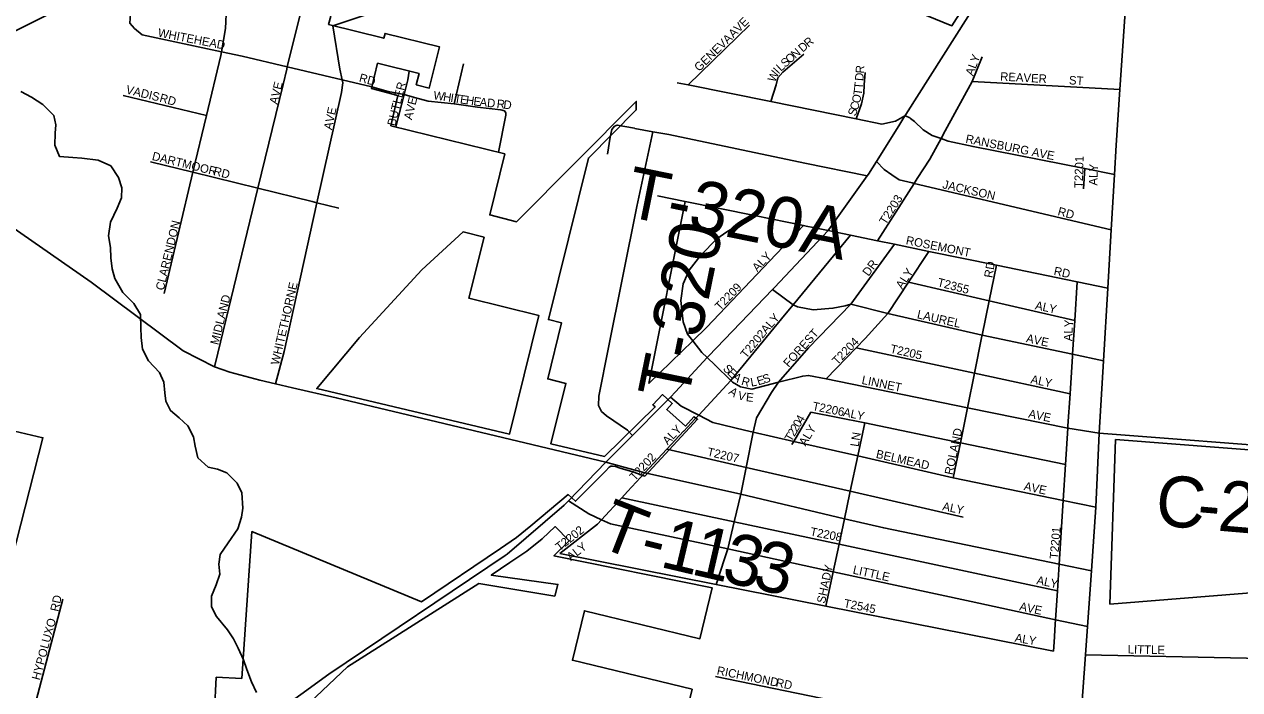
# Model space of a CAD drawing. Extents: x 0 to 34, y -6.2 to 22.
# Drawn here: x 3.469 to 4.825, y 15.73 to 16.473 of the extents above; entities that cross this region are included whole.
import ezdxf

# ---------------------------------------------------------------- set-up
doc = ezdxf.new("R2010")
doc.units = 0
for name, color, linetype in [('GM_X_City_Street', 7, 'Continuous'), ('GM_X_City_Street_Text', 7, 'Continuous'), ('GM_X_Corporation', 7, 'Continuous'), ('GM_X_County_Road', 7, 'Continuous'), ('GM_X_County_Road_Text', 7, 'Continuous'), ('GM_X_Minor_River', 7, 'Continuous'), ('GM_X_Township_Road', 7, 'Continuous'), ('GM_X_Township_Road_Text', 7, 'Continuous'), ('GM_X_Township_Subdivision', 7, 'Continuous'), ('GM_X_Township_Subdivision_Text', 7, 'Continuous'), ('GM_X_US_Route', 7, 'Continuous')]:
    doc.layers.add(name, color=color, linetype=linetype)

msp = doc.modelspace()

# ---------------------------------------------------------------- linework, layer by layer
at = {"layer": 'GM_X_City_Street'}
for points in [[(2.7729, 16.5519), (2.8337, 16.5435), (2.8356, 16.5433), (2.8909, 16.5355), (2.945, 16.5278), (2.947, 16.5274), (3.0124, 16.5131), (3.084, 16.4968), (3.154, 16.482), (3.2257, 16.4662), (3.2274, 16.4658), (3.2967, 16.4497), (3.3626, 16.4344), (3.3816, 16.4312), (3.3873, 16.4304), (3.393, 16.432), (3.5405, 16.5065), (3.598, 16.5257), (3.6232, 16.5341), (3.6861, 16.5559), (3.7855, 16.5903)], [(3.5918, 16.4677), (3.5868, 16.4737), (3.5874, 16.4843), (3.5924, 16.5017), (3.5972, 16.5141), (3.5986, 16.5232), (3.598, 16.5257), (3.5854, 16.5775), (3.5841, 16.5829)], [(3.625, 16.1721), (3.6571, 16.3074), (3.6721, 16.3706), (3.6881, 16.4378), (3.6888, 16.4418), (3.6934, 16.4677), (3.6945, 16.4916)], [(3.7576, 16.4053), (3.7617, 16.4223), (3.7623, 16.4249), (3.777, 16.485)], [(3.7491, 16.0715), (3.7587, 16.1076), (3.7954, 16.2734), (3.8227, 16.3965), (3.8244, 16.4071), (3.8237, 16.4104), (3.821, 16.4223), (3.813, 16.4707)], [(3.5918, 16.4677), (3.6003, 16.4606), (3.6888, 16.4418), (3.7119, 16.4369), (3.7623, 16.4249), (3.8237, 16.4104), (3.8565, 16.4026)], [(3.8926, 16.3941), (3.8969, 16.4106), (3.8983, 16.4202)], [(3.6811, 16.0904), (3.6847, 16.1056), (3.7294, 16.2896), (3.7576, 16.4053)], [(3.5792, 16.3929), (3.6721, 16.3706)], [(3.3367, 16.3284), (3.3383, 16.3274), (3.3655, 16.3088), (3.5434, 16.1849), (3.6463, 16.1082), (3.6811, 16.0904), (3.6983, 16.0843), (3.7318, 16.0755), (3.7491, 16.0715), (3.768, 16.0671)], [(3.6099, 16.3191), (3.6571, 16.3074), (3.7294, 16.2896), (3.7899, 16.2747)], [(3.7899, 16.2747), (3.7899, 16.2747), (3.7954, 16.2734), (3.8199, 16.2673)], [(3.768, 16.0671), (3.8169, 16.0558), (3.8885, 16.0388), (4.1176, 15.9838)], [(4.1417, 15.9511), (4.1612, 15.9721), (4.1858, 15.9984), (4.2044, 16.0184), (4.2046, 16.0186)], [(4.1176, 15.9838), (4.1392, 15.9781), (4.1559, 15.9735)], [(3.4823, 15.7179), (3.5118, 15.831)]]:
    msp.add_lwpolyline(points, dxfattribs=at)
at = {"layer": 'GM_X_Corporation'}
for points in [[(4.3176, 16.5469), (4.5035, 16.4708), (4.542, 16.5318)], [(3.6812, 15.7062), (3.6831, 15.7441), (3.7115, 15.7427), (3.7228, 15.9065), (3.912, 15.8283), (4.0001, 15.8877), (4.018, 15.8998), (4.0339, 15.9129), (4.0754, 15.9479), (4.0838, 15.9403), (4.1171, 15.9739), (4.1214, 15.9784), (4.1231, 15.9795), (4.125, 15.9797), (4.1284, 15.9791), (4.1337, 15.9773), (4.1477, 15.9731), (4.1611, 15.9685), (4.22, 16.0319), (4.2159, 16.0346), (4.2064, 16.0243), (4.1855, 16.0426), (4.1917, 16.0493), (4.1809, 16.0594), (4.1699, 16.0481), (4.1728, 16.0456), (4.1161, 15.9904), (4.0564, 16.0044), (4.073, 16.0719), (4.0528, 16.0769), (4.0683, 16.1394), (4.0536, 16.143), (4.0982, 16.3233), (4.1516, 16.377), (4.1516, 16.3864), (4.018, 16.2522), (3.9881, 16.2599), (4.0049, 16.3279), (3.8778, 16.3594), (3.8856, 16.3932), (3.8561, 16.401), (3.863, 16.429), (3.9093, 16.4175), (3.9062, 16.405), (3.9206, 16.4014), (3.932, 16.4474), (3.8713, 16.4624), (3.8699, 16.4569), (3.8084, 16.4721), (3.8107, 16.4814)], [(5.3343, 15.959), (4.6861, 16.0091), (4.6798, 15.8257), (10.0896, 16.2612)], [(3.843, 16.1232), (3.9124, 16.1984), (3.9583, 16.241), (3.9818, 16.235), (3.9649, 16.1669), (4.043, 16.1476), (4.0103, 16.0153), (3.7951, 16.066), (3.843, 16.1232)], [(3.2761, 16.0429), (3.4558, 16.0092), (3.4582, 16.0184), (3.4898, 16.0113), (3.42, 15.7396), (3.3349, 15.7603), (3.3396, 15.7888), (3.3138, 15.7949), (3.3072, 15.7671), (3.2156, 15.7889), (3.2761, 16.0429)], [(4.1923, 15.642), (4.2138, 15.7306), (4.0803, 15.763), (4.0937, 15.8182), (4.2225, 15.787), (4.2363, 15.8437), (4.0597, 15.8795), (4.0768, 15.8963), (4.0611, 15.9122), (4.0464, 15.8986), (4.0294, 15.8846), (4.0107, 15.872), (3.9897, 15.8578), (4.0642, 15.8476), (4.0607, 15.8346), (3.9759, 15.8485), (3.8294, 15.7556), (3.7245, 15.6564)]]:
    msp.add_lwpolyline(points, dxfattribs=at)
at = {"layer": 'GM_X_County_Road'}
for points in [[(4.6447, 15.6615), (4.6525, 15.7691), (4.6548, 15.8005), (4.6593, 15.8627), (4.6641, 15.9338), (4.6679, 16.0162), (4.6726, 16.0972), (4.6774, 16.1782), (4.6812, 16.2431), (4.6848, 16.305), (4.6867, 16.3376), (4.691, 16.3996), (4.6988, 16.5137), (4.7038, 16.5863), (4.7102, 16.6935), (4.7133, 16.7483)], [(4.6679, 16.0162), (4.8993, 15.9984)]]:
    msp.add_lwpolyline(points, dxfattribs=at)
at = {"layer": 'GM_X_Minor_River'}
for points in [[(3.7023, 15.7869), (3.6956, 15.7969), (3.6833, 15.8118), (3.6778, 15.8225), (3.6779, 15.8343), (3.683, 15.8472), (3.687, 15.8589), (3.686, 15.8703), (3.6876, 15.8809), (3.6962, 15.8941), (3.707, 15.9095), (3.7113, 15.9227), (3.7126, 15.9326), (3.7117, 15.9497), (3.7065, 15.9604), (3.695, 15.9719), (3.6844, 15.9763), (3.6742, 15.9783), (3.6626, 15.9887), (3.6597, 16.0017), (3.6576, 16.0123), (3.6513, 16.0246), (3.6416, 16.0334), (3.6319, 16.0415), (3.6267, 16.0519), (3.6257, 16.0614), (3.6247, 16.0732), (3.6196, 16.0842), (3.6076, 16.0969), (3.601, 16.1099), (3.5992, 16.1232), (3.599, 16.1343), (3.5985, 16.1487), (3.591, 16.161), (3.5787, 16.1733), (3.5698, 16.189), (3.5669, 16.1996), (3.5656, 16.2118), (3.565, 16.2236), (3.5629, 16.2365), (3.565, 16.2517), (3.5724, 16.2672), (3.5775, 16.2789), (3.5776, 16.2899), (3.574, 16.3017), (3.5655, 16.3147), (3.5512, 16.321), (3.533, 16.3231), (3.5232, 16.324), (3.5084, 16.325), (3.5029, 16.3376), (3.5034, 16.3509), (3.504, 16.3604), (3.5018, 16.3707), (3.4895, 16.383), (3.4771, 16.3911), (3.465, 16.3974)], [(3.728, 15.7269), (3.7225, 15.7388), (3.7173, 15.7525), (3.7133, 15.7636), (3.7074, 15.7766), (3.7023, 15.7869)]]:
    msp.add_lwpolyline(points, dxfattribs=at)
at = {"layer": 'GM_X_Township_Road'}
for points in [[(4.1475, 16.0139), (4.1419, 16.0198), (4.1184, 16.0358), (4.1127, 16.0406), (4.1095, 16.0472), (4.1096, 16.0577), (4.1204, 16.1121), (4.1521, 16.2694), (4.1701, 16.3527)], [(4.1194, 16.3278), (4.1223, 16.3464), (4.1243, 16.3551), (4.1274, 16.3589), (4.1304, 16.36), (4.1495, 16.3565)], [(4.1495, 16.3565), (4.1499, 16.3564), (4.1701, 16.3527), (4.1879, 16.3495), (4.3396, 16.3177), (4.4092, 16.3034)], [(4.1559, 15.9735), (4.1612, 15.9721), (4.1629, 15.9716), (4.268, 15.9483), (4.3837, 15.9209), (4.4275, 15.9106), (4.6232, 15.8702), (4.6593, 15.8627)]]:
    msp.add_lwpolyline(points, dxfattribs=at)
at = {"layer": 'GM_X_Township_Subdivision'}
for points in [[(3.813, 16.4707), (3.8734, 16.4908), (3.9166, 16.5052), (4.0669, 16.5577), (4.0804, 16.5623), (4.1491, 16.5855)], [(4.2093, 16.4049), (4.2777, 16.4717)], [(4.3017, 16.3862), (4.3075, 16.405), (4.3095, 16.4129), (4.3149, 16.419), (4.3386, 16.4393)], [(4.4961, 16.3536), (4.5262, 16.4086), (4.5375, 16.4363)], [(3.9486, 16.3838), (3.9589, 16.4285)], [(4.3968, 16.3669), (4.4027, 16.3837), (4.4054, 16.3955), (4.4059, 16.405), (4.4067, 16.4186)], [(3.8565, 16.4026), (3.875, 16.3977), (3.8926, 16.3941), (3.9042, 16.391), (3.9195, 16.3869), (3.9486, 16.3838), (3.9743, 16.38), (4.0006, 16.3771), (4.0044, 16.376)], [(4.1971, 16.4073), (4.2093, 16.4049), (4.3017, 16.3862), (4.3968, 16.3669), (4.4256, 16.3611), (4.4405, 16.3644), (4.4512, 16.3702), (4.452, 16.3702), (4.4566, 16.3682), (4.4574, 16.3675)], [(4.5262, 16.4086), (4.691, 16.3996)], [(3.8834, 16.358), (3.8926, 16.3941)], [(3.998, 16.3297), (4.0062, 16.3711), (4.0062, 16.3736), (4.0044, 16.376)], [(4.4574, 16.3675), (4.4617, 16.3639), (4.4715, 16.3547), (4.4817, 16.3485), (4.4915, 16.3451), (4.4995, 16.3423), (4.5272, 16.336), (4.6519, 16.3115), (4.6848, 16.305)], [(4.465, 16.3003), (4.4789, 16.3219), (4.4915, 16.3451), (4.4961, 16.3535), (4.4961, 16.3536)], [(4.4193, 16.3194), (4.4279, 16.3105), (4.4366, 16.3044), (4.4449, 16.299), (4.4593, 16.2955), (4.4616, 16.2949), (4.6812, 16.2431)], [(4.6502, 16.2891), (4.6519, 16.3115)], [(4.4207, 16.2309), (4.4616, 16.2949), (4.465, 16.3003), (4.465, 16.3003)], [(4.1752, 16.2813), (4.2062, 16.2749), (4.2835, 16.2591), (4.338, 16.2479), (4.341, 16.2473)], [(4.1657, 16.0719), (4.2062, 16.2749)], [(4.2395, 16.0921), (4.2306, 16.1007), (4.2248, 16.1064), (4.2145, 16.1192), (4.2086, 16.1267), (4.2038, 16.1404), (4.2013, 16.1644), (4.2037, 16.183), (4.2107, 16.1981), (4.2237, 16.2148), (4.2413, 16.2332), (4.2524, 16.2411), (4.265, 16.2483), (4.2835, 16.2591)], [(4.1657, 16.0719), (4.2145, 16.1192), (4.2303, 16.1345), (4.3003, 16.2081), (4.338, 16.2479)], [(4.341, 16.2473), (4.349, 16.2457), (4.3654, 16.2423), (4.3906, 16.2371), (4.4207, 16.2309), (4.4395, 16.2271), (4.4777, 16.2192), (4.5532, 16.2037), (4.6433, 16.1852), (4.6774, 16.1782)], [(4.25, 15.8761), (4.2536, 15.8872), (4.2608, 15.9175), (4.268, 15.9483), (4.2741, 15.9782), (4.282, 16.0174), (4.2856, 16.0335), (4.3022, 16.0618), (4.3103, 16.0734), (4.3436, 16.1116), (4.3908, 16.1601), (4.4395, 16.2271)], [(4.3188, 16.1501), (4.3267, 16.1596), (4.3906, 16.2371)], [(4.3635, 16.0768), (4.3967, 16.1115), (4.4067, 16.1218), (4.4322, 16.1499), (4.4322, 16.1499), (4.4551, 16.1848), (4.4777, 16.2192)], [(4.5371, 16.1247), (4.5374, 16.1258), (4.5451, 16.164), (4.5532, 16.2037)], [(4.3033, 16.1766), (4.3267, 16.1596), (4.3314, 16.1573), (4.3489, 16.1541), (4.3709, 16.1558), (4.3846, 16.1584), (4.3908, 16.1601), (4.4322, 16.1499), (4.5374, 16.1258), (4.6381, 16.1045), (4.6726, 16.0972)], [(4.4551, 16.1848), (4.5451, 16.164), (4.6405, 16.1419)], [(4.638, 16.1021), (4.6381, 16.1045), (4.6405, 16.1419), (4.6433, 16.1852)], [(4.2046, 16.0186), (4.217, 16.0319), (4.2212, 16.0365), (4.2569, 16.0751), (4.3188, 16.1501), (4.3188, 16.1501)], [(4.5051, 15.9666), (4.513, 16.0057), (4.5209, 16.0447), (4.5287, 16.0832), (4.5371, 16.1247)], [(4.3967, 16.1115), (4.5287, 16.0832), (4.6353, 16.0603)], [(4.3103, 16.0734), (4.2806, 16.0653), (4.2677, 16.0681), (4.2587, 16.0734), (4.2569, 16.0751), (4.2395, 16.0921), (4.2395, 16.0921)], [(4.6329, 16.0223), (4.633, 16.0244), (4.6353, 16.0603), (4.638, 16.1021)], [(4.3103, 16.0734), (4.3373, 16.0801), (4.3438, 16.0808), (4.3635, 16.0768), (4.5209, 16.0447), (4.6329, 16.0219), (4.6679, 16.0162)], [(4.1897, 16.0565), (4.2017, 16.0466), (4.2212, 16.0365), (4.237, 16.0283), (4.2724, 16.0197), (4.282, 16.0174), (4.3271, 16.0072), (4.3985, 15.9909), (4.5051, 15.9666), (4.6277, 15.9413), (4.6641, 15.9338)], [(4.3251, 16.0038), (4.3271, 16.0072), (4.3461, 16.0397)], [(4.3461, 16.0397), (4.4064, 16.0278), (4.513, 16.0057), (4.6303, 15.9814)], [(4.3899, 15.9499), (4.3902, 15.9516), (4.3985, 15.9909), (4.4064, 16.0278)], [(4.6189, 15.803), (4.6189, 15.8032), (4.6192, 15.8082), (4.6213, 15.8406), (4.6232, 15.8702), (4.6277, 15.9413), (4.6303, 15.9814), (4.6329, 16.0219), (4.6329, 16.0223)], [(4.1858, 15.9984), (4.2741, 15.9782), (4.3902, 15.9516), (4.5163, 15.9228)], [(4.0663, 15.8822), (4.1083, 15.9149), (4.1128, 15.9198), (4.1354, 15.9442), (4.1417, 15.9511)], [(4.1354, 15.9442), (4.2608, 15.9175), (4.3777, 15.8926), (4.6213, 15.8406)], [(4.3631, 15.8234), (4.3712, 15.8618), (4.3777, 15.8926), (4.3837, 15.9209), (4.3899, 15.9499)], [(4.0758, 15.9408), (4.0986, 15.9265), (4.1128, 15.9198), (4.1227, 15.9152), (4.2536, 15.8872), (4.3712, 15.8618), (4.5252, 15.8285), (4.6192, 15.8082), (4.6548, 15.8005)], [(4.0663, 15.8822), (4.2408, 15.8476), (4.3631, 15.8234), (4.617, 15.7731)], [(4.2408, 15.8476), (4.25, 15.8761)], [(4.6176, 15.783), (4.6176, 15.7831), (4.6189, 15.803)], [(4.617, 15.7731), (4.6176, 15.783)], [(4.6525, 15.7691), (5.0116, 15.7617), (5.0653, 15.7662), (5.0759, 15.7673), (5.0865, 15.7649)], [(4.2398, 15.7448), (4.6447, 15.6615)]]:
    msp.add_lwpolyline(points, dxfattribs=at)
at = {"layer": 'GM_X_US_Route'}
for points in [[(4.1953, 16.0625), (4.2306, 16.1007), (4.2321, 16.1024), (4.3033, 16.1766), (4.3056, 16.179), (4.3654, 16.2423), (4.3664, 16.2434), (4.4092, 16.3034), (4.4105, 16.3054), (4.4193, 16.3194), (4.4444, 16.3594), (4.4512, 16.3702), (4.4522, 16.3719), (4.5483, 16.524), (4.5501, 16.5268), (4.57, 16.5604), (4.592, 16.5974), (4.6558, 16.7049), (4.6682, 16.7256), (4.6693, 16.7276), (4.7116, 16.8001), (4.7116, 16.8001)], [(4.1813, 16.048), (4.1897, 16.0565), (4.1953, 16.0625)], [(4.1176, 15.9838), (4.1475, 16.0139), (4.1813, 16.048)], [(4.0751, 15.9401), (4.0758, 15.9408), (4.1176, 15.9838)], [(3.746, 15.7022), (3.8087, 15.7473), (4.0054, 15.8798), (4.0077, 15.8813), (4.071, 15.936), (4.0751, 15.9401)]]:
    msp.add_lwpolyline(points, dxfattribs=at)

# ---------------------------------------------------------------- texts
at = {"layer": 'GM_X_City_Street_Text'}
for s, rotation, p in [('WHITEHEAD', 348.9594, (3.6174, 16.4589)), ('RD', 344.4853, (3.8417, 16.4088)), ('VADIS', 346.2954, (3.5817, 16.3955)), ('AVE', 75.9637, (3.7512, 16.3826)), ('RD', 344.4822, (3.6192, 16.3863)), ('AVE', 77.9042, (3.812, 16.3542)), ('DARTMOOR', 346.1382, (3.6108, 16.3213)), ('RD', 345.2649, (3.6792, 16.3047)), ('CLARENDON', 76.6071, (3.6245, 16.175)), ('WHITETHORNE', 77.0453, (3.7529, 16.0918)), ('MIDLAND', 75.9646, (3.6854, 16.1142)), ('ALY', 46.3964, (4.1866, 16.0025)), ('T2202', 47.2057, (4.15, 15.9625)), ('RD', 77.4789, (3.507, 15.8167)), ('LUXO', 74.5385, (3.4954, 15.7751)), ('HYPO', 74.8724, (3.4862, 15.7401))]:
    msp.add_text(s, height=0.00947, rotation=rotation, dxfattribs=at).set_placement(p)
at = {"layer": 'GM_X_County_Road_Text'}
for s, rotation, p in [('C', 354.9939, (4.7293, 15.9138)), ('2', 355.0592, (4.7991, 15.9077)), ('-', 355.0166, (4.7758, 15.9097))]:
    msp.add_text(s, height=0.0568, rotation=rotation, dxfattribs=at).set_placement(p)
at = {"layer": 'GM_X_Township_Road_Text'}
for s, height, rotation, p in [('T-320A', 0.05682, 348.6107, (4.1373, 16.2587)), ('T-320', 0.05682, 78.4135, (4.2088, 16.051)), ('T', 0.0568, 338.7151, (4.1061, 15.8911)), ('1', 0.0568, 346.6613, (4.1765, 15.8675)), ('1', 0.0568, 347.0653, (4.211, 15.8593)), ('3', 0.0568, 347.1728, (4.2452, 15.8514)), ('-', 0.0568, 346.0442, (4.1532, 15.8733)), ('3', 0.0568, 347.1838, (4.2794, 15.8437))]:
    msp.add_text(s, height=height, rotation=rotation, dxfattribs=at).set_placement(p)
at = {"layer": 'GM_X_Township_Subdivision_Text'}
for s, rotation, p in [('AVE', 45, (4.26, 16.4567)), ('GENEVA', 44.2931, (4.2217, 16.4192)), ('R', 41.0016, (4.3435, 16.4463)), ('N', 41.0091, (4.329, 16.4337)), ('D', 41.0022, (4.3372, 16.4408)), ('S', 41.3273, (4.3177, 16.4238)), ('O', 41.0091, (4.3227, 16.4282)), ('ALY', 69.6803, (4.5271, 16.4144)), ('W', 64.8186, (4.3061, 16.4072)), ('I', 47.8763, (4.3103, 16.4164)), ('L', 42.8746, (4.3129, 16.4194)), ('D', 85.3756, (4.4047, 16.409)), ('R', 85.3573, (4.4054, 16.4174)), ('REAVER', 356.9352, (4.5572, 16.4097)), ('BUTLER', 76.2173, (3.8828, 16.3584)), ('T', 84.8459, (4.4039, 16.3998)), ('ST', 356.4254, (4.6339, 16.4056)), ('AVE', 75.9637, (3.9012, 16.3653)), ('W', 351.4776, (3.9248, 16.3889)), ('H', 351.4773, (3.9356, 16.3873)), ('I', 351.4865, (3.9438, 16.386)), ('T', 351.4719, (3.9479, 16.3854)), ('E', 351.4874, (3.9545, 16.3844)), ('H', 351.4649, (3.9611, 16.3835)), ('E', 352.4254, (3.9695, 16.3822)), ('A', 354.1804, (3.9764, 16.3813)), ('D', 354.4515, (3.9848, 16.3804)), ('O', 76.8228, (4.4008, 16.3837)), ('T', 81.8851, (4.4029, 16.3927)), ('R', 353.6732, (3.9955, 16.3794)), ('D', 352.5686, (4.0029, 16.3786)), ('S', 71.9452, (4.3962, 16.3694)), ('C', 71.966, (4.3983, 16.3757)), ('RANSBURG AVE', 348.794, (4.5183, 16.3405)), ('T2201', 88.4097, (4.6495, 16.2897)), ('ALY', 88.0261, (4.6657, 16.2925)), ('JACKSON', 347.0734, (4.4925, 16.2897)), ('T2203', 57.6501, (4.4298, 16.2481)), ('RD', 345.2542, (4.6209, 16.2597)), ('ROSEMONT', 348.6895, (4.4517, 16.2272)), ('ALY', 46.3245, (4.2866, 16.1958)), ('DR', 53.7506, (4.4106, 16.1907)), ('ALY', 56.8233, (4.4481, 16.1764)), ('RD', 80.5416, (4.5487, 16.1891)), ('RD', 348.1073, (4.6166, 16.193)), ('T2355', 345.5809, (4.4867, 16.1805)), ('T2209', 46.1226, (4.245, 16.1525)), ('ALY', 347.9116, (4.5958, 16.1547)), ('ALY', 49.1826, (4.2966, 16.1266)), ('LAUREL', 347.2408, (4.4641, 16.1447)), ('T2202', 50.596, (4.2741, 16.0991)), ('FOREST', 48.0893, (4.3216, 16.0891)), ('ALY', 87.9557, (4.6378, 16.1188)), ('T2204', 46.0732, (4.3758, 16.0917)), ('AVE', 347.9042, (4.5858, 16.118)), ('T2205', 347.1258, (4.4341, 16.1063)), ('S', 315.599, (4.2475, 16.0875)), ('E', 315.5977, (4.2523, 16.0829)), ('A', 322.0059, (4.2579, 16.0774)), ('R', 343.9558, (4.268, 16.0705)), ('L', 9.997, (4.2798, 16.0682)), ('E', 16.7487, (4.2876, 16.0696)), ('S', 17.3772, (4.2941, 16.0716)), ('LINNET', 348.4672, (4.4024, 16.0714)), ('ALY', 347.9042, (4.5908, 16.0722)), ('A', 324.1269, (4.2538, 16.0609)), ('V', 346.134, (4.2641, 16.0543)), ('E', 353.5349, (4.2735, 16.0521)), ('T2206', 348.6901, (4.3474, 16.0422)), ('4', 59.6247, (4.3367, 16.027)), ('ALY', 347.9042, (4.3816, 16.0355)), ('AVE', 347.9116, (4.5883, 16.0339)), ('2', 59.6199, (4.3308, 16.0169)), ('0', 59.6062, (4.3337, 16.022)), ('ALY', 59.0388, (4.3403, 16.0013)), ('T', 60.6854, (4.3246, 16.0061)), ('2', 59.7323, (4.3279, 16.0119)), ('LN', 81.0327, (4.3995, 16.0007)), ('ROLAND', 78.1102, (4.5045, 15.9692)), ('T2207', 347.1258, (4.23, 15.9913)), ('BELMEAD', 347.1959, (4.4183, 15.9889)), ('AVE', 347.9042, (4.5833, 15.953)), ('ALY', 348.3094, (4.4924, 15.9305)), ('T2202', 38.1565, (4.066, 15.8843)), ('T2208', 348.9963, (4.3449, 15.9022)), ('T2201', 85.2333, (4.622, 15.8756)), ('ALY', 38.0509, (4.0785, 15.8732)), ('SHADY', 77.9907, (4.362, 15.8258)), ('LITTLE', 347.7376, (4.3925, 15.8597)), ('ALY', 348.3166, (4.5974, 15.848)), ('T2545', 348.6901, (4.3824, 15.8222)), ('AVE', 347.9042, (4.5783, 15.8189)), ('ALY', 349.8807, (4.5732, 15.7838)), ('LITTLE', 358.7817, (4.6996, 15.7706)), ('RICHMOND', 348.5419, (4.2408, 15.7472)), ('RD', 348.105, (4.3066, 15.7339))]:
    msp.add_text(s, height=0.00947, rotation=rotation, dxfattribs=at).set_placement(p)

doc.saveas('drawing.dxf')
